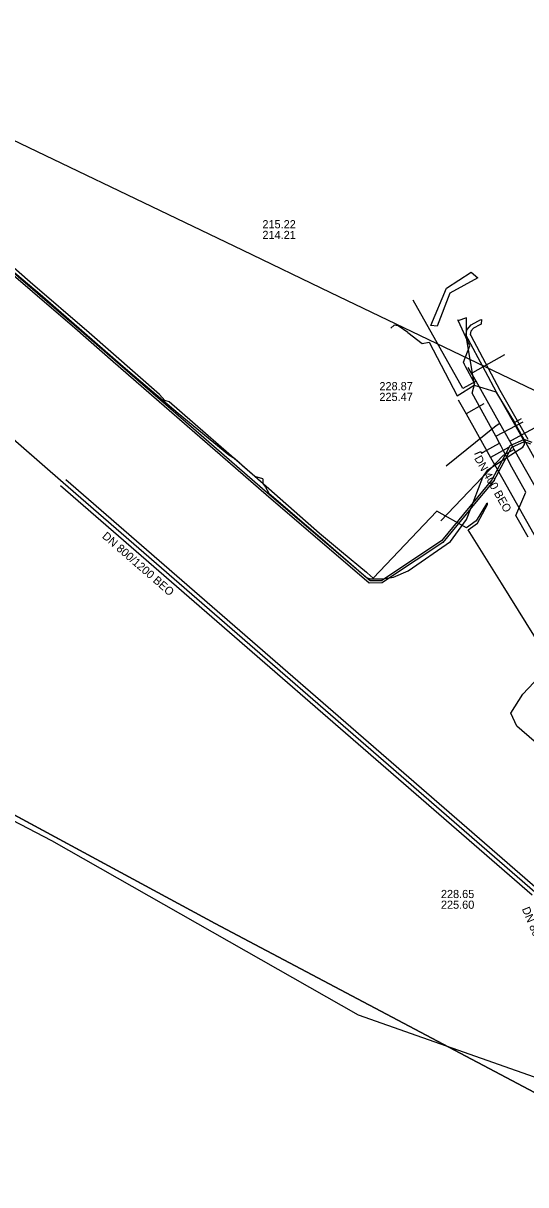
# Model space of a CAD drawing. Extents: x -598233 to -596890, y -1157848 to -1156431.
# Drawn here: x -597486.4 to -597437.1, y -1157498.4 to -1157384.6 of the extents above; entities that cross this region are included whole.
import ezdxf

# ---------------------------------------------------------------- set-up
doc = ezdxf.new("R2010")
doc.units = 0
for name, color, linetype in [('Vrstva 10', 7, 'Continuous'), ('Vrstva 12', 7, 'Continuous'), ('Vrstva 13', 7, 'Continuous'), ('Vrstva 16', 7, 'Continuous'), ('Vrstva 3', 7, 'Continuous'), ('Vrstva 42', 7, 'Continuous'), ('Vrstva 5', 7, 'Continuous'), ('Vrstva 54', 7, 'Continuous'), ('Vrstva 55', 7, 'Continuous'), ('Vrstva 58', 7, 'Continuous'), ('Vrstva 60', 7, 'Continuous'), ('Vrstva 8', 7, 'Continuous'), ('Vrstva 9', 7, 'Continuous')]:
    doc.layers.add(name, color=color, linetype=linetype)

msp = doc.modelspace()

# ---------------------------------------------------------------- linework, layer by layer
at = {"layer": 'Vrstva 10'}
for p, q in [((-597482.75, -1157429.86), (-597436.49, -1157469.98)), ((-597482.23, -1157429.26), (-597435.97, -1157469.38))]:
    msp.add_line(p, q, dxfattribs=at)
at = {"layer": 'Vrstva 12'}
for points in [[(-597448.68, -1157414.86), (-597449.62, -1157414.21), (-597450.04, -1157414.14), (-597450.35, -1157414.44)], [(-597442.97, -1157413.46), (-597442.95, -1157415.38), (-597442.17, -1157420.02)], [(-597448.68, -1157414.86), (-597447.27, -1157415.95), (-597446.58, -1157415.83), (-597443.84, -1157421.08), (-597442.17, -1157420.02)], [(-597442.17, -1157420.02), (-597440.04, -1157420.68), (-597438.21, -1157423.68)], [(-597438.21, -1157423.68), (-597437.54, -1157423.29)], [(-597438.21, -1157423.68), (-597433.36, -1157432.4)]]:
    msp.add_lwpolyline(points, dxfattribs=at)
at = {"layer": 'Vrstva 13'}
for points in [[(-597442, -1157419.64), (-597443.28, -1157420.36), (-597448.17, -1157411.71)], [(-597442.44, -1157418.85), (-597442.32, -1157418.78), (-597439.19, -1157417.04)], [(-597400.47, -1157493.57), (-597410.25, -1157476.15), (-597417.13, -1157463.92), (-597423.48, -1157452.6), (-597429.11, -1157442.58), (-597433.99, -1157433.89), (-597438.25, -1157426.32), (-597438.69, -1157425.53), (-597439.67, -1157423.79), (-597442, -1157419.64), (-597442.44, -1157418.85), (-597442.76, -1157418.29)], [(-597438.69, -1157425.53), (-597438.49, -1157425.43), (-597434.77, -1157423.4)], [(-597439.67, -1157423.79), (-597440.02, -1157424), (-597444.93, -1157427.96)], [(-597438.25, -1157426.32), (-597439.33, -1157426.93), (-597445.45, -1157433.33)]]:
    msp.add_lwpolyline(points, dxfattribs=at)
at = {"layer": 'Vrstva 16'}
for points in [[(-597436.87, -1157434.94), (-597438.11, -1157432.8), (-597437.11, -1157430.51), (-597438.49, -1157428.06), (-597439.31, -1157426.46), (-597439.37, -1157426.35), (-597439.54, -1157426.02), (-597439.69, -1157425.73), (-597440.04, -1157425.04), (-597442.37, -1157420.83), (-597442.13, -1157419.84), (-597442.24, -1157419.63), (-597443.02, -1157418.19), (-597443.12, -1157417.99), (-597443.23, -1157417.79), (-597442.59, -1157416.19), (-597443.74, -1157413.71), (-597443.79, -1157413.62)], [(-597443.74, -1157413.71), (-597442.91, -1157413.4)], [(-597440.04, -1157425.04), (-597437.37, -1157423.61)], [(-597441.29, -1157426.61), (-597439.69, -1157425.73)], [(-597442.11, -1157426.79), (-597441.54, -1157426.54), (-597441.47, -1157426.7), (-597441.29, -1157426.61)]]:
    msp.add_lwpolyline(points, dxfattribs=at)
at = {"layer": 'Vrstva 3'}
msp.add_lwpolyline([(-597441.82, -1157409.5), (-597444.55, -1157411.03), (-597445.81, -1157414.26), (-597446.44, -1157414.18), (-597444.88, -1157410.54), (-597442.49, -1157408.97)], close=True, dxfattribs=at)
at = {"layer": 'Vrstva 42'}
for points in [[(-597500.28, -1157392.97), (-597500.02, -1157392.66), (-597499.4, -1157393.17), (-597501.05, -1157395.15), (-597501.19, -1157395.76), (-597498.43, -1157398.65), (-597493.88, -1157403.07), (-597489.96, -1157406.75), (-597484.72, -1157411.12), (-597480.38, -1157414.91), (-597476.59, -1157418.21), (-597471.21, -1157422.78), (-597466.23, -1157426.86), (-597465.82, -1157427.12)], [(-597436.62, -1157425.82), (-597437.26, -1157425.6), (-597437.28, -1157425.59), (-597438.53, -1157426.15), (-597439.09, -1157427.2), (-597440.3, -1157429.43), (-597442.46, -1157432.05), (-597442.51, -1157432.11), (-597445.24, -1157435.45), (-597450.47, -1157438.91), (-597451.19, -1157439.39), (-597452.46, -1157439.42), (-597462.57, -1157430.78), (-597477.59, -1157417.73), (-597481.34, -1157414.46), (-597497.73, -1157400.39)], [(-597436.48, -1157425.66), (-597437.29, -1157425.37), (-597437.35, -1157425.4), (-597438.67, -1157425.99), (-597439.44, -1157427.42), (-597440.46, -1157429.31), (-597442.29, -1157431.53), (-597442.62, -1157431.93), (-597445.38, -1157435.29), (-597450.93, -1157438.98), (-597451.25, -1157439.19), (-597452.38, -1157439.22), (-597462.44, -1157430.62), (-597477.45, -1157417.59), (-597481.2, -1157414.3), (-597497.59, -1157400.25)], [(-597462.9, -1157429.2), (-597462.89, -1157429.68), (-597462.64, -1157430.03), (-597462.3, -1157430.63), (-597456.77, -1157435.39), (-597452.74, -1157438.88), (-597452.38, -1157439), (-597451.28, -1157439.02), (-597450.93, -1157438.98), (-597450.47, -1157438.91), (-597450.09, -1157438.86), (-597448.64, -1157438.23), (-597444.49, -1157435.34), (-597442.92, -1157433.18), (-597442.51, -1157432.11), (-597442.29, -1157431.53), (-597442.19, -1157431.28), (-597441.33, -1157429.04), (-597440.85, -1157428.34), (-597439.44, -1157427.42), (-597439.09, -1157427.2), (-597438.58, -1157426.86), (-597437.4, -1157426.12), (-597437.23, -1157425.84), (-597437.26, -1157425.6), (-597437.27, -1157425.55), (-597437.35, -1157425.4), (-597440, -1157420.71), (-597441.08, -1157418.7), (-597443, -1157415.11), (-597442.87, -1157414.56), (-597442.49, -1157414.13), (-597441.83, -1157413.76), (-597441.7, -1157413.7), (-597441.65, -1157413.67)], [(-597441.65, -1157413.67), (-597441.47, -1157413.59), (-597441.48, -1157414.04), (-597441.64, -1157414.11), (-597442.23, -1157414.45), (-597442.5, -1157414.75), (-597442.57, -1157415.05), (-597442.52, -1157415.15), (-597439.65, -1157420.51), (-597436.91, -1157425.32)], [(-597462.9, -1157429.2), (-597463.69, -1157428.99), (-597464.88, -1157427.95), (-597465.15, -1157427.68), (-597465.82, -1157427.12)]]:
    msp.add_lwpolyline(points, dxfattribs=at)
at = {"layer": 'Vrstva 5'}
for points in [[(-597556.91, -1157362.67), (-597555.55, -1157363.32), (-597532.84, -1157374.21), (-597493.15, -1157393.25), (-597464.94, -1157406.78)], [(-597464.94, -1157406.78), (-597456.27, -1157410.94), (-597424.37, -1157426.24), (-597384.78, -1157445.23), (-597372.7, -1157451.03)]]:
    msp.add_lwpolyline(points, dxfattribs=at)
at = {"layer": 'Vrstva 54'}
for p, q in [((-597519.06, -1157444.97), (-597467.58, -1157472.78)), ((-597467.58, -1157472.78), (-597426.75, -1157494.36))]:
    msp.add_line(p, q, dxfattribs=at)
at = {"layer": 'Vrstva 55'}
for points in [[(-597434.68, -1157447.21), (-597439.5, -1157439.43), (-597442.76, -1157434.21), (-597441.87, -1157433.54), (-597440.87, -1157431.72), (-597440.87, -1157431.6), (-597440.98, -1157431.66), (-597441.97, -1157433.33), (-597442.93, -1157434), (-597445.84, -1157432.38), (-597452.08, -1157438.94), (-597452.67, -1157438.41), (-597452.75, -1157438.4), (-597455.2, -1157436.35), (-597457.36, -1157434.55), (-597463.68, -1157428.99), (-597472.07, -1157421.65), (-597472.52, -1157421.52), (-597473.03, -1157420.93), (-597479.94, -1157414.9), (-597485.71, -1157409.95), (-597488.12, -1157407.83)], [(-597433.89, -1157457.02), (-597438, -1157453.45), (-597438.59, -1157452.17), (-597437.4, -1157450.32), (-597434.72, -1157447.46)]]:
    msp.add_lwpolyline(points, dxfattribs=at)
at = {"layer": 'Vrstva 58'}
msp.add_lwpolyline([(-597493.52, -1157459.31), (-597492.13, -1157460.23), (-597483.61, -1157464.64), (-597453.57, -1157481.73), (-597435.2, -1157488.19), (-597428.05, -1157492.31)], dxfattribs=at)
at = {"layer": 'Vrstva 60'}
for points in [[(-597519.06, -1157444.97), (-597467.58, -1157472.78), (-597426.75, -1157494.36), (-597424.47, -1157501.56), (-597423.3, -1157502.37), (-597417.06, -1157506.7), (-597411.67, -1157510.44), (-597409.97, -1157511.62), (-597401.88, -1157508.83), (-597373.87, -1157526.16), (-597366.75, -1157525.36), (-597335.98, -1157542.67), (-597325.9, -1157551.23), (-597302.56, -1157566.5), (-597285.2, -1157579.74), (-597270.24, -1157592.06), (-597269.3, -1157592.83), (-597259.47, -1157596.07), (-597250.85, -1157598.17), (-597245.81, -1157601.01), (-597239.94, -1157604.31), (-597223.03, -1157616.87), (-597206.27, -1157628.35), (-597179.87, -1157644.26)], [(-597179.87, -1157644.26), (-597206.27, -1157628.35), (-597223.03, -1157616.87), (-597239.94, -1157604.31), (-597245.81, -1157601.01), (-597250.85, -1157598.17), (-597259.47, -1157596.07), (-597269.3, -1157592.83), (-597270.24, -1157592.06), (-597285.2, -1157579.74), (-597302.56, -1157566.5), (-597325.9, -1157551.23), (-597335.98, -1157542.67), (-597366.75, -1157525.36), (-597373.87, -1157526.16), (-597401.88, -1157508.83), (-597409.97, -1157511.62), (-597411.67, -1157510.44), (-597417.06, -1157506.7), (-597423.3, -1157502.37), (-597424.47, -1157501.56), (-597426.75, -1157494.36), (-597467.58, -1157472.78), (-597519.06, -1157444.97)]]:
    msp.add_lwpolyline(points, dxfattribs=at)
at = {"layer": 'Vrstva 9'}
for p, q in [((-597525.67, -1157391.87), (-597482.49, -1157429.56)), ((-597441.23, -1157421.86), (-597442.97, -1157422.84)), ((-597438.83, -1157426.13), (-597440.57, -1157427.11)), ((-597482.49, -1157429.56), (-597436.23, -1157469.68))]:
    msp.add_line(p, q, dxfattribs=at)
msp.add_lwpolyline([(-597443.75, -1157421.46), (-597442.97, -1157422.84), (-597440.57, -1157427.11), (-597439.37, -1157429.25), (-597435.75, -1157435.68), (-597435.27, -1157436.55), (-597434.19, -1157438.47), (-597428.81, -1157448.03), (-597425.39, -1157454.11), (-597422.9, -1157458.54)], dxfattribs=at)

# ---------------------------------------------------------------- texts
at = {"layer": 'Vrstva 12'}
for s, p in [('228.87', (-597451.47, -1157420.53)), ('225.47', (-597451.47, -1157421.58)), ('228.65', (-597445.44, -1157470.29)), ('225.60', (-597445.44, -1157471.34))]:
    msp.add_text(s, height=0.8, dxfattribs=at).set_placement(p)
for s, rotation, p in [('DN 400 BEO', 299.3704, (-597442.2, -1157427.2)), ('DN 800/1200 BEO', 318.9656, (-597478.72, -1157434.93)), ('DN 800/1200 BEO', 292.6668, (-597437.52, -1157471.35))]:
    msp.add_text(s, height=0.8, rotation=rotation, dxfattribs=at).set_placement(p)
at = {"layer": 'Vrstva 8'}
for s, p in [('215.22', (-597462.94, -1157404.66)), ('214.21', (-597462.94, -1157405.71))]:
    msp.add_text(s, height=0.8, dxfattribs=at).set_placement(p)

doc.saveas('drawing.dxf')
